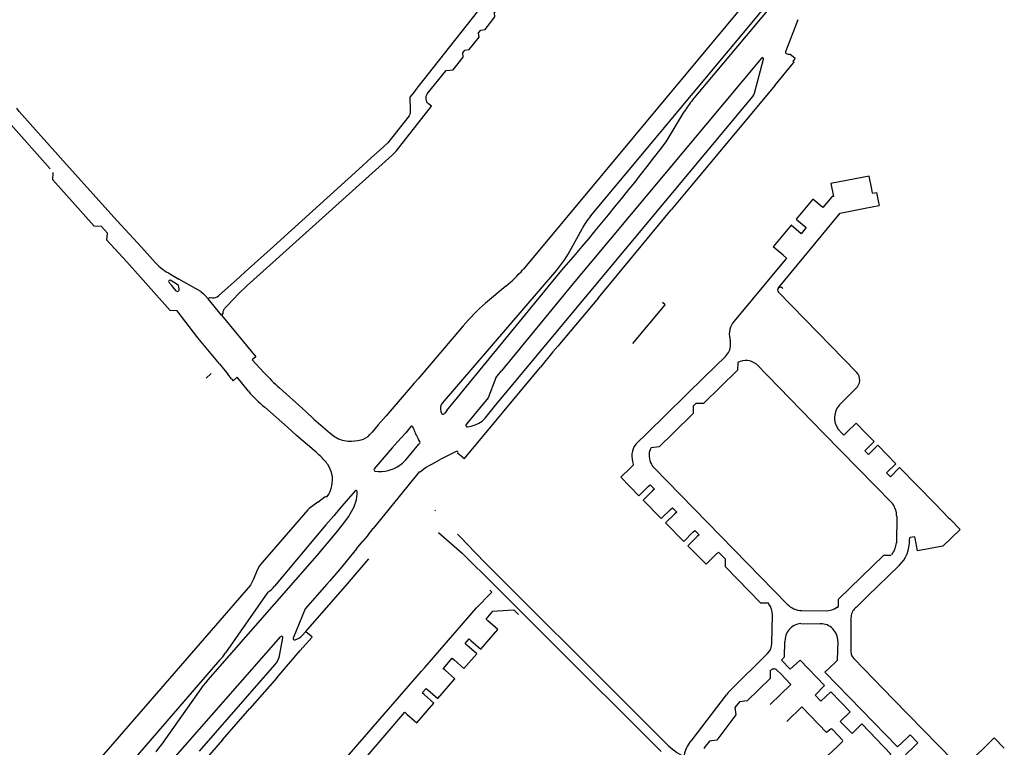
# Model space of a CAD drawing. Extents: x 148869 to 161638, y 453607 to 469810.
# Tile 931 of 1056: x 159135.41 to 159138.83, y 459849.73 to 459852.25. Entities that reach past the tile are written whole.
import ezdxf

# ---------------------------------------------------------------- set-up
doc = ezdxf.new("R2010")
doc.units = 0
doc.layers.add('LKI_V01_KANTRIJWEG', color=252, linetype='CONTINUOUS')

msp = doc.modelspace()

# ---------------------------------------------------------------- linework, layer by layer
at = {"layer": 'LKI_V01_KANTRIJWEG'}
for p, q in [((159136.7908, 459852.0166), (159137.0731, 459852.3755)), ((159136.7908, 459852.0166), (159137.0731, 459852.3755)), ((159137.9299, 459852.3147), (159137.1574, 459851.3871)), ((159137.9299, 459852.3147), (159137.1574, 459851.3871)), ((159137.3912, 459851.5719), (159137.9867, 459852.2858)), ((159137.3912, 459851.5719), (159137.9867, 459852.2858)), ((159138.1109, 459852.2537), (159138.0681, 459852.1427)), ((159138.1109, 459852.2537), (159138.0681, 459852.1427)), ((159138.0705, 459852.1366), (159138.0779, 459852.1337)), ((159138.0705, 459852.1366), (159138.0779, 459852.1337)), ((159138.1012, 459852.1187), (159138.0835, 459852.1341)), ((159138.1012, 459852.1187), (159138.0835, 459852.1341)), ((159137.9609, 459851.9988), (159137.9923, 459852.1165)), ((159137.9609, 459851.9988), (159137.9923, 459852.1165)), ((159138.0322, 459852.0268), (159138.0964, 459852.1038)), ((159138.0322, 459852.0268), (159138.0964, 459852.1038)), ((159136.8249, 459851.9961), (159136.8904, 459852.0779)), ((159136.8249, 459851.9961), (159136.8904, 459852.0779)), ((159138.0322, 459852.0268), (159137.7413, 459851.6774)), ((159138.0322, 459852.0268), (159137.7413, 459851.6774)), ((159136.7781, 459852.0005), (159136.7908, 459852.0166)), ((159136.7781, 459852.0005), (159136.7908, 459852.0166)), ((159137.0629, 459850.918), (159137.9542, 459851.9873)), ((159137.0629, 459850.918), (159137.9542, 459851.9873)), ((159137.6537, 459851.8298), (159137.7168, 459851.9343)), ((159137.6537, 459851.8298), (159137.7168, 459851.9343)), ((159135.5166, 459851.7363), (159135.363, 459851.9093)), ((159135.5166, 459851.7363), (159135.363, 459851.9093)), ((159136.2891, 459851.4108), (159136.7032, 459851.7839)), ((159136.2891, 459851.4108), (159136.7032, 459851.7839)), ((159136.631, 459851.7745), (159136.5873, 459851.7355)), ((159136.631, 459851.7745), (159136.5873, 459851.7355)), ((159137.7413, 459851.6774), (159137.6711, 459851.5937)), ((159137.7413, 459851.6774), (159137.6711, 459851.5937)), ((159138.3699, 459851.6514), (159138.3671, 459851.6658)), ((159138.3699, 459851.6514), (159138.3671, 459851.6658)), ((159138.3699, 459851.6514), (159138.3841, 459851.6541)), ((159138.3699, 459851.6514), (159138.3841, 459851.6541)), ((159138.3841, 459851.6541), (159138.3896, 459851.6251)), ((159138.3841, 459851.6541), (159138.3896, 459851.6251)), ((159138.3896, 459851.6251), (159138.3928, 459851.6087)), ((159138.3896, 459851.6251), (159138.3928, 459851.6087)), ((159137.419, 459851.2893), (159137.6711, 459851.5937)), ((159137.419, 459851.2893), (159137.6711, 459851.5937)), ((159138.3448, 459851.5993), (159138.3928, 459851.6087)), ((159138.3448, 459851.5993), (159138.3928, 459851.6087)), ((159137.3253, 459851.4605), (159137.3621, 459851.5276)), ((159137.3253, 459851.4605), (159137.3621, 459851.5276)), ((159138.1398, 459851.5325), (159138.1221, 459851.5113)), ((159138.1398, 459851.5325), (159138.1221, 459851.5113)), ((159138.0268, 459851.467), (159138.0254, 459851.4653)), ((159138.0268, 459851.467), (159138.0254, 459851.4653)), ((159138.0603, 459851.4362), (159138.0254, 459851.4653)), ((159138.0603, 459851.4362), (159138.0254, 459851.4653)), ((159138.03, 459851.4709), (159138.0268, 459851.467)), ((159138.03, 459851.4709), (159138.0268, 459851.467)), ((159138.0716, 459851.4268), (159137.8895, 459851.2076)), ((159138.0716, 459851.4268), (159137.8895, 459851.2076)), ((159138.0716, 459851.4268), (159138.0603, 459851.4362)), ((159138.0716, 459851.4268), (159138.0603, 459851.4362)), ((159136.8928, 459850.898), (159137.2923, 459851.3847)), ((159136.8928, 459850.898), (159137.2923, 459851.3847)), ((159135.9282, 459851.3436), (159135.9387, 459851.3312)), ((159135.9282, 459851.3436), (159135.9387, 459851.3312)), ((159135.9341, 459851.3711), (159135.9637, 459851.3537)), ((159135.9341, 459851.3711), (159135.9637, 459851.3537)), ((159136.0396, 459851.3104), (159135.9637, 459851.3537)), ((159136.0396, 459851.3104), (159135.9637, 459851.3537)), ((159135.9473, 459851.3214), (159135.9387, 459851.3312)), ((159135.9473, 459851.3214), (159135.9387, 459851.3312)), ((159135.9557, 459851.3115), (159135.9473, 459851.3214)), ((159135.9557, 459851.3115), (159135.9473, 459851.3214)), ((159137.0983, 459851.3294), (159137.0272, 459851.2698)), ((159137.0983, 459851.3294), (159137.0272, 459851.2698)), ((159138.0593, 459851.3208), (159138.0573, 459851.3226)), ((159138.0593, 459851.3208), (159138.0573, 459851.3226)), ((159136.0648, 459851.2853), (159136.07, 459851.2895)), ((159136.0648, 459851.2853), (159136.07, 459851.2895)), ((159136.1118, 459851.2287), (159136.0648, 459851.2853)), ((159136.1118, 459851.2287), (159136.0648, 459851.2853)), ((159136.07, 459851.2895), (159136.0793, 459851.2884)), ((159136.07, 459851.2895), (159136.0793, 459851.2884)), ((159136.1299, 459851.2599), (159136.1711, 459851.304)), ((159136.1299, 459851.2599), (159136.1711, 459851.304)), ((159137.419, 459851.2893), (159137.2779, 459851.1207)), ((159137.419, 459851.2893), (159137.2779, 459851.1207)), ((159138.0433, 459851.3083), (159138.3158, 459851.0302)), ((159138.0433, 459851.3083), (159138.3158, 459851.0302)), ((159136.1299, 459851.2599), (159136.1234, 459851.2526)), ((159136.1299, 459851.2599), (159136.1234, 459851.2526)), ((159136.1165, 459851.2347), (159136.1118, 459851.2287)), ((159136.1165, 459851.2347), (159136.1118, 459851.2287)), ((159136.1118, 459851.2287), (159136.2307, 459851.0842)), ((159136.1118, 459851.2287), (159136.2307, 459851.0842)), ((159136.9496, 459851.1912), (159136.7932, 459851.0082)), ((159136.9496, 459851.1912), (159136.7932, 459851.0082)), ((159137.8746, 459851.1472), (159137.8764, 459851.1409)), ((159137.8746, 459851.1472), (159137.8764, 459851.1409)), ((159137.2614, 459851.1014), (159137.2779, 459851.1207)), ((159137.2614, 459851.1014), (159137.2779, 459851.1207)), ((159137.2614, 459851.1014), (159137.2178, 459851.0487)), ((159137.2614, 459851.1014), (159137.2178, 459851.0487)), ((159137.8597, 459851.0854), (159137.7886, 459851.0158)), ((159137.8597, 459851.0854), (159137.7886, 459851.0158)), ((159136.1047, 459851.0593), (159136.1328, 459851.0243)), ((159136.1047, 459851.0593), (159136.1328, 459851.0243)), ((159137.9032, 459851.0643), (159137.9022, 459851.0632)), ((159137.9032, 459851.0643), (159137.9022, 459851.0632)), ((159137.967, 459851.0582), (159138.2004, 459850.8195)), ((159137.967, 459851.0582), (159138.2004, 459850.8195)), ((159136.0579, 459851.0102), (159136.0759, 459851.0261)), ((159136.0579, 459851.0102), (159136.0759, 459851.0261)), ((159136.1466, 459851.0074), (159136.1328, 459851.0243)), ((159136.1466, 459851.0074), (159136.1328, 459851.0243)), ((159136.1466, 459851.0074), (159136.1519, 459851.0013)), ((159136.1466, 459851.0074), (159136.1519, 459851.0013)), ((159136.7932, 459851.0082), (159136.7797, 459850.9926)), ((159136.7932, 459851.0082), (159136.7797, 459850.9926)), ((159137.0629, 459851.0107), (159137.0829, 459851.0352)), ((159137.0629, 459851.0107), (159137.0829, 459851.0352)), ((159137.7886, 459851.0158), (159137.5878, 459850.8195)), ((159137.7886, 459851.0158), (159137.5878, 459850.8195)), ((159136.7797, 459850.9926), (159136.6827, 459850.8796)), ((159136.7797, 459850.9926), (159136.6827, 459850.8796)), ((159138.3126, 459850.9742), (159138.2552, 459850.9178)), ((159138.3126, 459850.9742), (159138.2552, 459850.9178)), ((159137.0257, 459850.8711), (159137.0629, 459850.918)), ((159137.0257, 459850.8711), (159137.0629, 459850.918)), ((159137.7575, 459850.9223), (159137.7482, 459850.9132)), ((159137.7575, 459850.9223), (159137.7482, 459850.9132)), ((159136.4319, 459850.8683), (159136.4882, 459850.8197)), ((159136.4319, 459850.8683), (159136.4882, 459850.8197)), ((159136.6554, 459850.8478), (159136.6827, 459850.8796)), ((159136.6554, 459850.8478), (159136.6827, 459850.8796)), ((159136.8928, 459850.898), (159136.8835, 459850.8867)), ((159136.8928, 459850.898), (159136.8835, 459850.8867)), ((159136.6554, 459850.8478), (159136.634, 459850.8226)), ((159136.6554, 459850.8478), (159136.634, 459850.8226)), ((159136.7682, 459850.8418), (159136.7507, 459850.8206)), ((159136.7682, 459850.8418), (159136.7507, 459850.8206)), ((159136.7781, 459850.8331), (159136.7756, 459850.841)), ((159136.7781, 459850.8331), (159136.7756, 459850.841)), ((159136.9645, 459850.8413), (159136.9777, 459850.8441)), ((159136.9645, 459850.8413), (159136.9777, 459850.8441)), ((159138.2503, 459850.8331), (159138.2634, 459850.8195)), ((159138.2503, 459850.8331), (159138.2634, 459850.8195)), ((159136.4331, 459850.7589), (159136.3717, 459850.8117)), ((159136.4331, 459850.7589), (159136.3717, 459850.8117)), ((159136.4882, 459850.8197), (159136.4931, 459850.8155)), ((159136.4882, 459850.8197), (159136.4931, 459850.8155)), ((159136.4931, 459850.8155), (159136.5, 459850.8102)), ((159136.4931, 459850.8155), (159136.5, 459850.8102)), ((159136.634, 459850.8226), (159136.6265, 459850.8146)), ((159136.634, 459850.8226), (159136.6265, 459850.8146)), ((159136.7507, 459850.8206), (159136.7224, 459850.7888)), ((159136.7507, 459850.8206), (159136.7224, 459850.7888)), ((159136.7999, 459850.7899), (159136.7949, 459850.7977)), ((159136.7999, 459850.7899), (159136.7949, 459850.7977)), ((159137.5878, 459850.8195), (159137.5484, 459850.7811)), ((159137.5878, 459850.8195), (159137.5484, 459850.7811)), ((159138.2004, 459850.8195), (159138.4389, 459850.5757)), ((159138.2004, 459850.8195), (159138.4389, 459850.5757)), ((159138.2634, 459850.8195), (159138.2702, 459850.8125)), ((159138.2634, 459850.8195), (159138.2702, 459850.8125)), ((159138.2702, 459850.8125), (159138.2774, 459850.8195)), ((159138.2702, 459850.8125), (159138.2774, 459850.8195)), ((159138.2774, 459850.8195), (159138.2808, 459850.8227)), ((159138.2774, 459850.8195), (159138.2808, 459850.8227)), ((159136.7039, 459850.768), (159136.6414, 459850.6951)), ((159136.7039, 459850.768), (159136.6414, 459850.6951)), ((159136.7224, 459850.7888), (159136.7039, 459850.768)), ((159136.7224, 459850.7888), (159136.7039, 459850.768)), ((159136.7693, 459850.7484), (159136.7963, 459850.7805)), ((159136.7693, 459850.7484), (159136.7963, 459850.7805)), ((159136.7963, 459850.7805), (159136.7997, 459850.7845)), ((159136.7963, 459850.7805), (159136.7997, 459850.7845)), ((159137.6001, 459850.7651), (159137.5955, 459850.7522)), ((159137.6001, 459850.7651), (159137.5955, 459850.7522)), ((159136.4407, 459850.7522), (159136.4331, 459850.7589)), ((159136.4407, 459850.7522), (159136.4331, 459850.7589)), ((159136.4495, 459850.7442), (159136.4407, 459850.7522)), ((159136.4495, 459850.7442), (159136.4407, 459850.7522)), ((159136.4539, 459850.7402), (159136.4495, 459850.7442)), ((159136.4539, 459850.7402), (159136.4495, 459850.7442)), ((159136.7512, 459850.7272), (159136.7693, 459850.7484)), ((159136.7512, 459850.7272), (159136.7693, 459850.7484)), ((159136.9254, 459850.7559), (159136.87, 459850.7275)), ((159136.9254, 459850.7559), (159136.87, 459850.7275)), ((159136.9488, 459850.7345), (159136.9313, 459850.7492)), ((159136.9488, 459850.7345), (159136.9313, 459850.7492)), ((159138.3436, 459850.7585), (159138.3563, 459850.7455)), ((159138.3436, 459850.7585), (159138.3563, 459850.7455)), ((159136.7388, 459850.7157), (159136.7512, 459850.7272)), ((159136.7388, 459850.7157), (159136.7512, 459850.7272)), ((159136.801, 459850.6852), (159136.8195, 459850.6998)), ((159136.801, 459850.6852), (159136.8195, 459850.6998)), ((159136.8195, 459850.6998), (159136.8414, 459850.7118)), ((159136.8195, 459850.6998), (159136.8414, 459850.7118)), ((159136.8414, 459850.7118), (159136.87, 459850.7275)), ((159136.8414, 459850.7118), (159136.87, 459850.7275)), ((159137.5295, 459850.6981), (159137.497, 459850.6667)), ((159137.5295, 459850.6981), (159137.497, 459850.6667)), ((159137.5399, 459850.7082), (159137.5295, 459850.6981)), ((159137.5399, 459850.7082), (159137.5295, 459850.6981)), ((159137.6115, 459850.6997), (159138.0741, 459850.2263)), ((159137.6115, 459850.6997), (159138.0741, 459850.2263)), ((159136.7987, 459850.6865), (159136.6371, 459850.4882)), ((159136.7987, 459850.6865), (159136.6371, 459850.4882)), ((159136.6441, 459850.6875), (159136.6562, 459850.6862)), ((159136.6441, 459850.6875), (159136.6562, 459850.6862)), ((159138.4189, 459850.6811), (159138.4318, 459850.6682)), ((159138.4189, 459850.6811), (159138.4318, 459850.6682)), ((159136.4453, 459850.5803), (159136.471, 459850.6)), ((159136.4453, 459850.5803), (159136.471, 459850.6)), ((159136.5755, 459850.6194), (159136.5208, 459850.5568)), ((159136.5755, 459850.6194), (159136.5208, 459850.5568)), ((159138.5876, 459850.5735), (159138.6119, 459850.5485)), ((159138.5876, 459850.5735), (159138.6119, 459850.5485)), ((159136.4107, 459850.553), (159136.2534, 459850.3717)), ((159136.4107, 459850.553), (159136.2534, 459850.3717)), ((159136.5006, 459850.533), (159136.4736, 459850.5012)), ((159136.5006, 459850.533), (159136.4736, 459850.5012)), ((159136.5208, 459850.5568), (159136.5006, 459850.533)), ((159136.5208, 459850.5568), (159136.5006, 459850.533)), ((159136.5358, 459850.5065), (159136.552, 459850.5293)), ((159136.5358, 459850.5065), (159136.552, 459850.5293)), ((159136.552, 459850.5293), (159136.5629, 459850.5469)), ((159136.552, 459850.5293), (159136.5629, 459850.5469)), ((159136.8515, 459850.5522), (159136.8541, 459850.5494)), ((159136.8515, 459850.5522), (159136.8541, 459850.5494)), ((159138.4538, 459850.5302), (159138.4528, 459850.4387)), ((159138.4538, 459850.5302), (159138.4528, 459850.4387)), ((159138.6119, 459850.5485), (159138.633, 459850.527)), ((159138.6119, 459850.5485), (159138.633, 459850.527)), ((159138.633, 459850.527), (159138.6382, 459850.5216)), ((159138.633, 459850.527), (159138.6382, 459850.5216)), ((159136.4736, 459850.5012), (159136.2954, 459850.2881)), ((159136.4736, 459850.5012), (159136.2954, 459850.2881)), ((159136.5088, 459850.4739), (159136.5358, 459850.5065)), ((159136.5088, 459850.4739), (159136.5358, 459850.5065)), ((159138.6382, 459850.5216), (159138.6416, 459850.5182)), ((159138.6382, 459850.5216), (159138.6416, 459850.5182)), ((159136.6212, 459850.468), (159136.6017, 459850.4443)), ((159136.6212, 459850.468), (159136.6017, 459850.4443)), ((159136.6212, 459850.468), (159136.6371, 459850.4882)), ((159136.6212, 459850.468), (159136.6371, 459850.4882)), ((159136.93, 459850.4694), (159136.9409, 459850.4586)), ((159136.93, 459850.4694), (159136.9409, 459850.4586)), ((159136.9409, 459850.4586), (159136.9912, 459850.4055)), ((159136.9409, 459850.4586), (159136.9912, 459850.4055)), ((159138.5166, 459850.46), (159138.5006, 459850.4568)), ((159138.5166, 459850.46), (159138.5006, 459850.4568)), ((159138.5175, 459850.4553), (159138.5166, 459850.46)), ((159138.5175, 459850.4553), (159138.5166, 459850.46)), ((159136.5801, 459850.4181), (159136.6017, 459850.4443)), ((159136.5801, 459850.4181), (159136.6017, 459850.4443)), ((159138.4979, 459850.4541), (159138.4977, 459850.4491)), ((159138.4979, 459850.4541), (159138.4977, 459850.4491)), ((159136.2534, 459850.3717), (159136.2468, 459850.3636)), ((159136.2534, 459850.3717), (159136.2468, 459850.3636)), ((159136.2362, 459850.3457), (159136.2212, 459850.3099)), ((159136.2362, 459850.3457), (159136.2212, 459850.3099)), ((159136.2115, 459850.292), (159135.6883, 459849.6883)), ((159136.2115, 459850.292), (159135.6883, 459849.6883)), ((159136.4769, 459850.2957), (159136.4019, 459850.2096)), ((159136.4769, 459850.2957), (159136.4019, 459850.2096)), ((159136.4769, 459850.2957), (159136.487, 459850.3071)), ((159136.4769, 459850.2957), (159136.487, 459850.3071)), ((159137.0604, 459850.2898), (159137.1382, 459850.2123)), ((159137.0604, 459850.2898), (159137.1382, 459850.2123)), ((159136.2726, 459850.2677), (159136.1255, 459850.0572)), ((159136.2726, 459850.2677), (159136.1255, 459850.0572)), ((159138.0107, 459850.2265), (159138.0086, 459850.2289)), ((159138.0107, 459850.2265), (159138.0086, 459850.2289)), ((159138.2463, 459850.215), (159138.2519, 459850.2183)), ((159138.2463, 459850.215), (159138.2519, 459850.2183)), ((159136.4019, 459850.2096), (159136.3602, 459850.1084)), ((159136.4019, 459850.2096), (159136.3602, 459850.1084)), ((159137.0533, 459850.2017), (159137.1064, 459850.2049)), ((159137.0533, 459850.2017), (159137.1064, 459850.2049)), ((159138.0209, 459850.0902), (159138.023, 459850.1894)), ((159138.0209, 459850.0902), (159138.023, 459850.1894)), ((159138.1245, 459850.2037), (159138.2088, 459850.2028)), ((159138.1245, 459850.2037), (159138.2088, 459850.2028)), ((159138.1209, 459850.1587), (159138.1889, 459850.1582)), ((159138.1209, 459850.1587), (159138.1889, 459850.1582)), ((159138.2952, 459850.1791), (159138.2945, 459850.0707)), ((159138.2952, 459850.1791), (159138.2945, 459850.0707)), ((159135.9352, 459849.6791), (159136.317, 459850.1138)), ((159135.9352, 459849.6791), (159136.317, 459850.1138)), ((159136.3904, 459850.116), (159136.4043, 459850.1317)), ((159136.3904, 459850.116), (159136.4043, 459850.1317)), ((159136.4043, 459850.1317), (159136.422, 459850.1164)), ((159136.4043, 459850.1317), (159136.422, 459850.1164)), ((159136.3128, 459850.0469), (159136.3247, 459850.1093)), ((159136.3128, 459850.0469), (159136.3247, 459850.1093)), ((159136.3666, 459850.1023), (159136.3756, 459850.1059)), ((159136.3666, 459850.1023), (159136.3756, 459850.1059)), ((159136.4245, 459850.1106), (159136.3844, 459850.0656)), ((159136.4245, 459850.1106), (159136.3844, 459850.0656)), ((159138.2496, 459850.0977), (159138.2473, 459850.032)), ((159138.2496, 459850.0977), (159138.2473, 459850.032)), ((159136.3028, 459849.9707), (159136.3844, 459850.0656)), ((159136.3028, 459849.9707), (159136.3844, 459850.0656)), ((159137.8759, 459849.9269), (159138.0059, 459850.0549)), ((159137.8759, 459849.9269), (159138.0059, 459850.0549)), ((159136.1048, 459850.0315), (159135.7561, 459849.6295)), ((159136.1048, 459850.0315), (159135.7561, 459849.6295)), ((159136.0354, 459849.7162), (159136.2964, 459850.0153)), ((159136.0354, 459849.7162), (159136.2964, 459850.0153)), ((159136.5314, 459849.6774), (159136.805, 459849.993)), ((159136.5314, 459849.6774), (159136.805, 459849.993)), ((159136.805, 459849.993), (159136.8165, 459850.0062)), ((159136.805, 459849.993), (159136.8165, 459850.0062)), ((159138.0172, 459849.9965), (159138.0151, 459849.9945)), ((159138.0172, 459849.9965), (159138.0151, 459849.9945)), ((159138.0509, 459849.9849), (159138.0384, 459849.9969)), ((159138.0509, 459849.9849), (159138.0384, 459849.9969)), ((159135.9039, 459849.739), (159136.0489, 459849.9433)), ((159135.9039, 459849.739), (159136.0489, 459849.9433)), ((159136.3028, 459849.9707), (159136.2099, 459849.8637)), ((159136.3028, 459849.9707), (159136.2099, 459849.8637)), ((159137.744, 459849.755), (159137.863, 459849.911)), ((159137.744, 459849.755), (159137.863, 459849.911)), ((159138.171, 459849.9107), (159138.1912, 459849.8895)), ((159138.171, 459849.9107), (159138.1912, 459849.8895)), ((159137.9081, 459849.8875), (159137.8921, 459849.8672)), ((159137.9081, 459849.8875), (159137.8921, 459849.8672)), ((159136.1151, 459849.7548), (159136.2099, 459849.8637)), ((159136.1151, 459849.7548), (159136.2099, 459849.8637)), ((159136.748, 459849.8508), (159136.7548, 459849.8448)), ((159136.748, 459849.8508), (159136.7548, 459849.8448)), ((159138.2579, 459849.819), (159138.2989, 459849.7775)), ((159138.2579, 459849.819), (159138.2989, 459849.7775)), ((159138.4899, 459849.7626), (159138.5001, 459849.7723)), ((159138.4899, 459849.7626), (159138.5001, 459849.7723)), ((159138.5001, 459849.7723), (159138.527, 459849.7446)), ((159138.5001, 459849.7723), (159138.527, 459849.7446)), ((159136.1151, 459849.7548), (159136.0691, 459849.7023)), ((159136.1151, 459849.7548), (159136.0691, 459849.7023)), ((159137.7339, 459849.7434), (159137.736, 459849.7458)), ((159137.7339, 459849.7434), (159137.736, 459849.7458)), ((159137.736, 459849.7458), (159137.744, 459849.755)), ((159137.736, 459849.7458), (159137.744, 459849.755)), ((159137.8041, 459849.7509), (159137.7898, 459849.7319)), ((159137.8041, 459849.7509), (159137.7898, 459849.7319)), ((159138.527, 459849.7446), (159138.517, 459849.7349)), ((159138.527, 459849.7446), (159138.517, 459849.7349)), ((159137.7898, 459849.7319), (159137.785, 459849.7253)), ((159137.7898, 459849.7319), (159137.785, 459849.7253)), ((159138.2153, 459849.7009), (159138.2511, 459849.735)), ((159138.2153, 459849.7009), (159138.2511, 459849.735))]:
    msp.add_line(p, q, dxfattribs=at)
for points in [[(159136.8904, 459852.0779), (159136.9154, 459852.0796), (159136.9495, 459852.1232), (159136.9481, 459852.1386), (159136.9559, 459852.1484), (159136.9707, 459852.1501), (159137.0048, 459852.1931), (159137.0031, 459852.2077), (159137.0112, 459852.2175), (159137.0261, 459852.2198), (159137.0599, 459852.2631), (159137.0581, 459852.278), (159137.0659, 459852.2878), (159137.0808, 459852.2886), (159137.1143, 459852.3313), (159137.1114, 459852.359)], [(159136.8904, 459852.0779), (159136.9154, 459852.0796), (159136.9495, 459852.1232), (159136.9481, 459852.1386), (159136.9559, 459852.1484), (159136.9707, 459852.1501), (159137.0048, 459852.1931), (159137.0031, 459852.2077), (159137.0112, 459852.2175), (159137.0261, 459852.2198), (159137.0599, 459852.2631), (159137.0581, 459852.278), (159137.0659, 459852.2878), (159137.0808, 459852.2886), (159137.1143, 459852.3313), (159137.1114, 459852.359)], [(159137.7458, 459851.9745), (159138.0111, 459852.2917), (159138.0507, 459852.3353)], [(159137.7458, 459851.9745), (159138.0111, 459852.2917), (159138.0507, 459852.3353)], [(159137.9844, 459852.1206), (159137.3318, 459851.338), (159137.0829, 459851.0352)], [(159137.9844, 459852.1206), (159137.3318, 459851.338), (159137.0829, 459851.0352)], [(159138.1012, 459852.1187), (159138.0936, 459852.1095), (159138.098, 459852.1056), (159138.0964, 459852.1038)], [(159138.1012, 459852.1187), (159138.0936, 459852.1095), (159138.098, 459852.1056), (159138.0964, 459852.1038)], [(159136.7673, 459851.9393), (159136.7658, 459851.9848), (159136.7781, 459852.0005)], [(159136.7673, 459851.9393), (159136.7658, 459851.9848), (159136.7781, 459852.0005)], [(159137.9542, 459851.9873), (159137.9577, 459851.9929), (159137.9609, 459851.9988)], [(159137.9542, 459851.9873), (159137.9577, 459851.9929), (159137.9609, 459851.9988)], [(159136.7173, 459851.7972), (159136.8402, 459851.9541), (159136.8296, 459851.9618)], [(159136.7173, 459851.7972), (159136.8402, 459851.9541), (159136.8296, 459851.9618)], [(159135.5533, 459851.7743), (159135.4095, 459851.9355), (159135.4011, 459851.9472)], [(159135.5533, 459851.7743), (159135.4095, 459851.9355), (159135.4011, 459851.9472)], [(159136.7624, 459851.9202), (159136.688, 459851.8265), (159136.6733, 459851.8123), (159136.631, 459851.7745)], [(159136.7624, 459851.9202), (159136.688, 459851.8265), (159136.6733, 459851.8123), (159136.631, 459851.7745)], [(159135.75, 459851.5558), (159135.6961, 459851.6144), (159135.5533, 459851.7743)], [(159135.75, 459851.5558), (159135.6961, 459851.6144), (159135.5533, 459851.7743)], [(159135.7138, 459851.4884), (159135.7156, 459851.5132), (159135.695, 459851.5368), (159135.67, 459851.5377), (159135.5261, 459851.6985), (159135.5278, 459851.7236)], [(159135.7138, 459851.4884), (159135.7156, 459851.5132), (159135.695, 459851.5368), (159135.67, 459851.5377), (159135.5261, 459851.6985), (159135.5278, 459851.7236)], [(159136.5873, 459851.7355), (159136.28, 459851.456), (159136.1937, 459851.3788)], [(159136.5873, 459851.7355), (159136.28, 459851.456), (159136.1937, 459851.3788)], [(159138.3671, 459851.6658), (159138.3584, 459851.7105), (159138.2255, 459851.6853), (159138.2343, 459851.6408)], [(159138.3671, 459851.6658), (159138.3584, 459851.7105), (159138.2255, 459851.6853), (159138.2343, 459851.6408)], [(159138.1976, 459851.6019), (159138.1628, 459851.6307), (159138.1051, 459851.5615), (159138.1398, 459851.5325)], [(159138.1976, 459851.6019), (159138.1628, 459851.6307), (159138.1051, 459851.5615), (159138.1398, 459851.5325)], [(159138.2343, 459851.6408), (159138.2295, 459851.6399), (159138.1976, 459851.6019)], [(159138.2343, 459851.6408), (159138.2295, 459851.6399), (159138.1976, 459851.6019)], [(159138.0443, 459851.3233), (159138.2579, 459851.5823), (159138.3448, 459851.5993)], [(159138.0443, 459851.3233), (159138.2579, 459851.5823), (159138.3448, 459851.5993)], [(159135.75, 459851.5558), (159135.8333, 459851.465), (159135.8826, 459851.4106)], [(159135.75, 459851.5558), (159135.8333, 459851.465), (159135.8826, 459851.4106)], [(159138.1221, 459851.5113), (159138.0873, 459851.5403), (159138.03, 459851.4709)], [(159138.1221, 459851.5113), (159138.0873, 459851.5403), (159138.03, 459851.4709)], [(159135.9576, 459851.2433), (159135.933, 459851.2449), (159135.7825, 459851.4133), (159135.7138, 459851.4884)], [(159135.9576, 459851.2433), (159135.933, 459851.2449), (159135.7825, 459851.4133), (159135.7138, 459851.4884)], [(159136.1009, 459851.2958), (159136.1745, 459851.3616), (159136.1937, 459851.3788)], [(159136.1009, 459851.2958), (159136.1745, 459851.3616), (159136.1937, 459851.3788)], [(159136.2891, 459851.4108), (159136.201, 459851.3317), (159136.1711, 459851.304)], [(159136.2891, 459851.4108), (159136.201, 459851.3317), (159136.1711, 459851.304)], [(159136.8728, 459850.9145), (159136.8748, 459850.9183), (159136.8781, 459850.9229), (159137.275, 459851.385)], [(159136.8728, 459850.9145), (159136.8748, 459850.9183), (159136.8781, 459850.9229), (159137.275, 459851.385)], [(159135.9648, 459851.3188), (159135.9639, 459851.3265), (159135.9618, 459851.331), (159135.9506, 459851.3392), (159135.9329, 459851.3497)], [(159135.9648, 459851.3188), (159135.9639, 459851.3265), (159135.9618, 459851.331), (159135.9506, 459851.3392), (159135.9329, 459851.3497)], [(159136.0396, 459851.3104), (159136.0492, 459851.3028), (159136.0533, 459851.2979), (159136.0648, 459851.2853)], [(159136.0396, 459851.3104), (159136.0492, 459851.3028), (159136.0533, 459851.2979), (159136.0648, 459851.2853)], [(159136.1047, 459851.0593), (159136.0289, 459851.15), (159135.9576, 459851.2433)], [(159136.1047, 459851.0593), (159136.0289, 459851.15), (159135.9576, 459851.2433)], [(159137.5383, 459851.1308), (159137.6502, 459851.265), (159137.6415, 459851.2721)], [(159137.5383, 459851.1308), (159137.6502, 459851.265), (159137.6415, 459851.2721)], [(159136.2307, 459851.0842), (159136.2176, 459851.0731), (159136.259, 459851.029)], [(159136.2307, 459851.0842), (159136.2176, 459851.0731), (159136.259, 459851.029)], [(159136.9488, 459850.7345), (159136.954, 459850.7315), (159137.2178, 459851.0487)], [(159136.9488, 459850.7345), (159136.954, 459850.7315), (159137.2178, 459851.0487)], [(159137.9022, 459851.0632), (159137.9021, 459851.0382), (159137.7834, 459850.9221), (159137.7575, 459850.9223)], [(159137.9022, 459851.0632), (159137.9021, 459851.0382), (159137.7834, 459850.9221), (159137.7575, 459850.9223)], [(159136.2049, 459850.9649), (159136.1654, 459851.014), (159136.1519, 459851.0013)], [(159136.2049, 459850.9649), (159136.1654, 459851.014), (159136.1519, 459851.0013)], [(159137.0629, 459851.0107), (159137.0365, 459850.9413), (159136.9596, 459850.8483)], [(159137.0629, 459851.0107), (159137.0365, 459850.9413), (159136.9596, 459850.8483)], [(159136.3125, 459850.9761), (159136.4037, 459850.8942), (159136.4319, 459850.8683)], [(159136.3125, 459850.9761), (159136.4037, 459850.8942), (159136.4319, 459850.8683)], [(159136.3717, 459850.8117), (159136.3401, 459850.8399), (159136.2617, 459850.9095)], [(159136.3717, 459850.8117), (159136.3401, 459850.8399), (159136.2617, 459850.9095)], [(159137.7482, 459850.9132), (159137.7479, 459850.8876), (159137.6785, 459850.8195)], [(159137.7482, 459850.9132), (159137.7479, 459850.8876), (159137.6785, 459850.8195)], [(159138.2808, 459850.8227), (159138.3132, 459850.8541), (159138.3471, 459850.8195)], [(159138.2808, 459850.8227), (159138.3132, 459850.8541), (159138.3471, 459850.8195)], [(159137.6785, 459850.8195), (159137.6294, 459850.7713), (159137.6019, 459850.7686)], [(159137.6785, 459850.8195), (159137.6294, 459850.7713), (159137.6019, 459850.7686)], [(159138.3471, 459850.8195), (159138.376, 459850.79), (159138.3436, 459850.7585)], [(159138.3471, 459850.8195), (159138.376, 459850.79), (159138.3436, 459850.7585)], [(159138.3563, 459850.7455), (159138.3885, 459850.7771), (159138.4514, 459850.7127), (159138.4189, 459850.6811)], [(159138.3563, 459850.7455), (159138.3885, 459850.7771), (159138.4514, 459850.7127), (159138.4189, 459850.6811)], [(159138.4318, 459850.6682), (159138.464, 459850.6998), (159138.5876, 459850.5735)], [(159138.4318, 459850.6682), (159138.464, 459850.6998), (159138.5876, 459850.5735)], [(159137.497, 459850.6667), (159137.5597, 459850.6022), (159137.592, 459850.6341)], [(159137.497, 459850.6667), (159137.5597, 459850.6022), (159137.592, 459850.6341)], [(159137.592, 459850.6341), (159137.5983, 459850.6403), (159137.6132, 459850.6253), (159137.6068, 459850.619)], [(159137.592, 459850.6341), (159137.5983, 459850.6403), (159137.6132, 459850.6253), (159137.6068, 459850.619)], [(159137.6068, 459850.619), (159137.5745, 459850.5872), (159137.6373, 459850.5228), (159137.6696, 459850.5545)], [(159137.6068, 459850.619), (159137.5745, 459850.5872), (159137.6373, 459850.5228), (159137.6696, 459850.5545)], [(159136.4453, 459850.5803), (159136.4157, 459850.5584), (159136.4107, 459850.553)], [(159136.4453, 459850.5803), (159136.4157, 459850.5584), (159136.4107, 459850.553)], [(159137.6696, 459850.5545), (159137.676, 459850.5607), (159137.6906, 459850.5457), (159137.6845, 459850.5398)], [(159137.6696, 459850.5545), (159137.676, 459850.5607), (159137.6906, 459850.5457), (159137.6845, 459850.5398)], [(159137.6845, 459850.5398), (159137.652, 459850.5079), (159137.7148, 459850.4435), (159137.7469, 459850.4752)], [(159137.6845, 459850.5398), (159137.652, 459850.5079), (159137.7148, 459850.4435), (159137.7469, 459850.4752)], [(159138.6416, 459850.5182), (159138.6735, 459850.4856), (159138.6142, 459850.4277)], [(159138.6416, 459850.5182), (159138.6735, 459850.4856), (159138.6142, 459850.4277)], [(159136.065, 459849.9635), (159136.4432, 459850.3946), (159136.5088, 459850.4739)], [(159136.065, 459849.9635), (159136.4432, 459850.3946), (159136.5088, 459850.4739)], [(159136.864, 459850.4741), (159136.9469, 459850.4029), (159137.0604, 459850.2898)], [(159136.864, 459850.4741), (159136.9469, 459850.4029), (159137.0604, 459850.2898)], [(159137.7617, 459850.4602), (159137.7296, 459850.4284), (159137.7923, 459850.3642), (159137.8246, 459850.3958)], [(159137.7617, 459850.4602), (159137.7296, 459850.4284), (159137.7923, 459850.3642), (159137.8246, 459850.3958)], [(159137.7469, 459850.4752), (159137.7533, 459850.4814), (159137.768, 459850.4664), (159137.7617, 459850.4602)], [(159137.7469, 459850.4752), (159137.7533, 459850.4814), (159137.768, 459850.4664), (159137.7617, 459850.4602)], [(159138.6142, 459850.4277), (159138.526, 459850.4109), (159138.5175, 459850.4553)], [(159138.6142, 459850.4277), (159138.526, 459850.4109), (159138.5175, 459850.4553)], [(159136.5801, 459850.4181), (159136.5231, 459850.3488), (159136.487, 459850.3071)], [(159136.5801, 459850.4181), (159136.5231, 459850.3488), (159136.487, 459850.3071)], [(159136.9912, 459850.4055), (159137.0289, 459850.3674), (159137.5241, 459849.8721), (159137.6554, 459849.7415)], [(159136.9912, 459850.4055), (159137.0289, 459850.3674), (159137.5241, 459849.8721), (159137.6554, 459849.7415)], [(159137.8246, 459850.3958), (159137.8353, 459850.4062), (159137.8599, 459850.3816)], [(159137.8246, 459850.3958), (159137.8353, 459850.4062), (159137.8599, 459850.3816)], [(159138.2519, 459850.2183), (159138.2518, 459850.243), (159138.4087, 459850.3963), (159138.4346, 459850.3965)], [(159138.2519, 459850.2183), (159138.2518, 459850.243), (159138.4087, 459850.3963), (159138.4346, 459850.3965)], [(159136.4043, 459850.1317), (159136.5483, 459850.2963), (159136.6223, 459850.3838)], [(159136.4043, 459850.1317), (159136.5483, 459850.2963), (159136.6223, 459850.3838)], [(159138.0086, 459850.2289), (159137.9822, 459850.2299), (159137.8594, 459850.356), (159137.8599, 459850.3816)], [(159138.0086, 459850.2289), (159137.9822, 459850.2299), (159137.8594, 459850.356), (159137.8599, 459850.3816)], [(159138.4621, 459850.3604), (159138.3523, 459850.2532), (159138.3144, 459850.2161)], [(159138.4621, 459850.3604), (159138.3523, 459850.2532), (159138.3144, 459850.2161)], [(159136.2212, 459850.3099), (159136.2165, 459850.3008), (159136.2115, 459850.292)], [(159136.2212, 459850.3099), (159136.2165, 459850.3008), (159136.2115, 459850.292)], [(159136.8165, 459850.0062), (159136.9958, 459850.2129), (159137.0458, 459850.2641)], [(159136.8165, 459850.0062), (159136.9958, 459850.2129), (159137.0458, 459850.2641)], [(159137.0458, 459850.2641), (159137.0497, 459850.268), (159137.0425, 459850.2743)], [(159137.0458, 459850.2641), (159137.0497, 459850.268), (159137.0425, 459850.2743)], [(159137.0357, 459850.168), (159137.0291, 459850.1738), (159137.0533, 459850.2017)], [(159137.0357, 459850.168), (159137.0291, 459850.1738), (159137.0533, 459850.2017)], [(159137.1064, 459850.2049), (159137.1257, 459850.206), (159137.1418, 459850.1902)], [(159137.1064, 459850.2049), (159137.1257, 459850.206), (159137.1418, 459850.1902)], [(159137.1382, 459850.2123), (159137.3763, 459849.9741), (159137.5009, 459849.8501), (159137.6364, 459849.7143)], [(159137.1382, 459850.2123), (159137.3763, 459849.9741), (159137.5009, 459849.8501), (159137.6364, 459849.7143)], [(159136.9767, 459850.0999), (159137.0106, 459850.07), (159137.0698, 459850.1382), (159137.0357, 459850.168)], [(159136.9767, 459850.0999), (159137.0106, 459850.07), (159137.0698, 459850.1382), (159137.0357, 459850.168)], [(159136.4245, 459850.1106), (159136.426, 459850.1123), (159136.422, 459850.1164)], [(159136.4245, 459850.1106), (159136.426, 459850.1123), (159136.422, 459850.1164)], [(159136.9182, 459850.033), (159136.9523, 459850.0032), (159136.9967, 459850.0542), (159136.9627, 459850.0841)], [(159136.9182, 459850.033), (159136.9523, 459850.0032), (159136.9967, 459850.0542), (159136.9627, 459850.0841)], [(159136.9627, 459850.0841), (159136.9565, 459850.0896), (159136.9703, 459850.1056), (159136.9767, 459850.0999)], [(159136.9627, 459850.0841), (159136.9565, 459850.0896), (159136.9703, 459850.1056), (159136.9767, 459850.0999)], [(159138.0842, 459850), (159138.0541, 459850.0319), (159138.0651, 459850.0427), (159138.0661, 459850.0955)], [(159138.0842, 459850), (159138.0541, 459850.0319), (159138.0651, 459850.0427), (159138.0661, 459850.0955)], [(159136.8869, 459849.997), (159136.8809, 459850.0022), (159136.9121, 459850.0384), (159136.9182, 459850.033)], [(159136.8869, 459849.997), (159136.8809, 459850.0022), (159136.9121, 459850.0384), (159136.9182, 459850.033)], [(159138.0842, 459850), (159138.1188, 459850.0322), (159138.2036, 459849.9439), (159138.171, 459849.9107)], [(159138.0842, 459850), (159138.1188, 459850.0322), (159138.2036, 459849.9439), (159138.171, 459849.9107)], [(159138.2376, 459850.0209), (159138.2043, 459849.9895), (159138.4569, 459849.7311), (159138.4899, 459849.7626)], [(159138.2376, 459850.0209), (159138.2043, 459849.9895), (159138.4569, 459849.7311), (159138.4899, 459849.7626)], [(159138.2473, 459850.032), (159138.2472, 459850.03), (159138.2376, 459850.0209)], [(159138.2473, 459850.032), (159138.2472, 459850.03), (159138.2376, 459850.0209)], [(159138.3047, 459850.037), (159138.4433, 459849.8954), (159138.7022, 459849.6304)], [(159138.3047, 459850.037), (159138.4433, 459849.8954), (159138.7022, 459849.6304)], [(159136.8276, 459849.9286), (159136.8619, 459849.8989), (159136.9209, 459849.9672), (159136.8869, 459849.997)], [(159136.8276, 459849.9286), (159136.8619, 459849.8989), (159136.9209, 459849.9672), (159136.8869, 459849.997)], [(159138.0151, 459849.9945), (159138.0146, 459849.9686), (159137.9356, 459849.8911), (159137.9081, 459849.8875)], [(159138.0151, 459849.9945), (159138.0146, 459849.9686), (159137.9356, 459849.8911), (159137.9081, 459849.8875)], [(159138.0147, 459849.8782), (159138.0867, 459849.9478), (159138.0509, 459849.9849)], [(159138.0147, 459849.8782), (159138.0867, 459849.9478), (159138.0509, 459849.9849)], [(159136.0489, 459849.9433), (159136.0567, 459849.9536), (159136.065, 459849.9635)], [(159136.0489, 459849.9433), (159136.0567, 459849.9536), (159136.065, 459849.9635)], [(159136.7548, 459849.8448), (159136.7893, 459849.8148), (159136.8481, 459849.883), (159136.814, 459849.9129)], [(159136.7548, 459849.8448), (159136.7893, 459849.8148), (159136.8481, 459849.883), (159136.814, 459849.9129)], [(159136.814, 459849.9129), (159136.8081, 459849.9181), (159136.8217, 459849.9338), (159136.8276, 459849.9286)], [(159136.814, 459849.9129), (159136.8081, 459849.9181), (159136.8217, 459849.9338), (159136.8276, 459849.9286)], [(159138.1912, 459849.8895), (159138.2249, 459849.9217), (159138.292, 459849.8527), (159138.2579, 459849.819)], [(159138.1912, 459849.8895), (159138.2249, 459849.9217), (159138.292, 459849.8527), (159138.2579, 459849.819)], [(159136.6909, 459849.5022), (159136.6443, 459849.5424), (159136.6022, 459849.5795), (159136.5971, 459849.6761), (159136.748, 459849.8508)], [(159136.6909, 459849.5022), (159136.6443, 459849.5424), (159136.6022, 459849.5795), (159136.5971, 459849.6761), (159136.748, 459849.8508)], [(159137.8921, 459849.8672), (159137.8957, 459849.8417), (159137.8297, 459849.7545), (159137.8041, 459849.7509)], [(159137.8921, 459849.8672), (159137.8957, 459849.8417), (159137.8297, 459849.7545), (159137.8041, 459849.7509)], [(159138.2109, 459849.7806), (159138.1245, 459849.8694), (159138.0725, 459849.8184)], [(159138.2109, 459849.7806), (159138.1245, 459849.8694), (159138.0725, 459849.8184)], [(159138.2989, 459849.7775), (159138.3325, 459849.8103), (159138.434, 459849.7052), (159138.3999, 459849.6725)], [(159138.2989, 459849.7775), (159138.3325, 459849.8103), (159138.434, 459849.7052), (159138.3999, 459849.6725)], [(159138.2511, 459849.735), (159138.2662, 459849.7493), (159138.2667, 459849.7518), (159138.2662, 459849.7538), (159138.2338, 459849.7893), (159138.2293, 459849.7932), (159138.2253, 459849.7922), (159138.2109, 459849.7806)], [(159138.2511, 459849.735), (159138.2662, 459849.7493), (159138.2667, 459849.7518), (159138.2662, 459849.7538), (159138.2338, 459849.7893), (159138.2293, 459849.7932), (159138.2253, 459849.7922), (159138.2109, 459849.7806)], [(159135.8847, 459849.7141), (159135.8945, 459849.7265), (159135.9039, 459849.739)], [(159135.8847, 459849.7141), (159135.8945, 459849.7265), (159135.9039, 459849.739)], [(159138.7294, 459849.6304), (159138.6948, 459849.666), (159138.792, 459849.762), (159138.8272, 459849.7259)], [(159138.7294, 459849.6304), (159138.6948, 459849.666), (159138.792, 459849.762), (159138.8272, 459849.7259)], [(159138.517, 459849.7349), (159138.4841, 459849.7032), (159138.5945, 459849.5912)], [(159138.517, 459849.7349), (159138.4841, 459849.7032), (159138.5945, 459849.5912)]]:
    msp.add_lwpolyline(points, dxfattribs=at)
for centre, radius, start, end in [((159138.0723, 459852.1408), 0.0046, 156.6447, 246.8928), ((159138.0723, 459852.1408), 0.0046, 156.6447, 246.8928), ((159138.0803, 459852.1393), 0.00617, 247.2791, 301.6743), ((159138.0803, 459852.1393), 0.00617, 247.2791, 301.6743), ((159137.9878, 459852.1175), 0.0046, 347.2121, 137.0604), ((159137.9878, 459852.1175), 0.0046, 347.2121, 137.0604), ((159136.8438, 459851.9812), 0.0241, 141.8146, 233.7023), ((159136.8438, 459851.9812), 0.0241, 141.8146, 233.7023), ((159137.9523, 459851.7953), 0.2734, 139.0522, 149.4475), ((159137.9523, 459851.7953), 0.2734, 139.0522, 149.4475), ((159136.7413, 459851.9358), 0.0263, 323.5572, 7.6511), ((159136.7413, 459851.9358), 0.0263, 323.5572, 7.6511), ((159130.589, 459857.1959), 8.8715, 319.07746, 322.78068), ((159130.589, 459857.1959), 8.8715, 319.07746, 322.78068), ((159136.5242, 459851.9866), 0.2705, 311.463, 315.565), ((159136.5242, 459851.9866), 0.2705, 311.463, 315.565), ((159137.5787, 459851.417), 0.2432, 140.4387, 152.9488), ((159137.5787, 459851.417), 0.2432, 140.4387, 152.9488), ((159136.9385, 459851.664), 0.4371, 320.3423, 332.26), ((159136.9385, 459851.664), 0.4371, 320.3423, 332.26), ((159136.0181, 459851.5339), 0.1832, 222.3029, 242.7331), ((159136.0181, 459851.5339), 0.1832, 222.3029, 242.7331), ((159136.7747, 459851.7194), 0.5068, 309.6912, 319.0326), ((159136.7747, 459851.7194), 0.5068, 309.6912, 319.0326), ((159135.9305, 459851.3454), 0.00291, 141.9076, 219.0393), ((159135.9305, 459851.3454), 0.00291, 141.9076, 219.0393), ((159135.9335, 459851.3428), 0.0069, 94.7842, 139.9884), ((159135.9335, 459851.3428), 0.0069, 94.7842, 139.9884), ((159135.9579, 459851.3191), 0.00796, 253.8203, 296.9583), ((159135.9579, 459851.3191), 0.00796, 253.8203, 296.9583), ((159135.9588, 459851.3175), 0.00611, 296.2847, 12.4223), ((159135.9588, 459851.3175), 0.00611, 296.2847, 12.4223), ((159138.0504, 459851.3153), 0.01, 127.5657, 224.7096), ((159138.0504, 459851.3153), 0.01, 127.5657, 224.7096), ((159138.0504, 459851.3153), 0.01, 46.5367, 127.646), ((159138.0504, 459851.3153), 0.01, 46.5367, 127.646), ((159136.0817, 459851.3165), 0.0282, 265.0686, 312.7875), ((159136.0817, 459851.3165), 0.0282, 265.0686, 312.7875), ((159136.1341, 459851.2375), 0.0178, 155.8717, 189.0807), ((159136.1341, 459851.2375), 0.0178, 155.8717, 189.0807), ((159136.1387, 459851.2359), 0.0227, 132.634, 156.9596), ((159136.1387, 459851.2359), 0.0227, 132.634, 156.9596), ((159137.4936, 459850.7312), 0.7125, 130.893, 139.7821), ((159137.4936, 459850.7312), 0.7125, 130.893, 139.7821), ((159137.9451, 459851.1618), 0.072, 140.549, 191.736), ((159137.9451, 459851.1618), 0.072, 140.549, 191.736), ((159137.8212, 459851.1286), 0.0565, 356.2775, 12.5912), ((159137.8212, 459851.1286), 0.0565, 356.2775, 12.5912), ((159137.8194, 459851.1275), 0.0582, 313.7429, 357.4873), ((159137.8194, 459851.1275), 0.0582, 313.7429, 357.4873), ((159137.9307, 459851.0156), 0.0559, 49.593, 119.4823), ((159137.9307, 459851.0156), 0.0559, 49.593, 119.4823), ((159136.9142, 459851.637), 0.8938, 222.8571, 227.6814), ((159136.9142, 459851.637), 0.8938, 222.8571, 227.6814), ((159138.2856, 459851.0038), 0.0401, 312.2812, 41.1778), ((159138.2856, 459851.0038), 0.0401, 312.2812, 41.1778), ((159136.4789, 459851.1888), 0.3539, 219.2522, 232.1264), ((159136.4789, 459851.1888), 0.3539, 219.2522, 232.1264), ((159136.9033, 459850.903), 0.0325, 159.3294, 207.3018), ((159136.9033, 459850.903), 0.0325, 159.3294, 207.3018), ((159138.3078, 459850.8723), 0.0696, 139.131, 214.2471), ((159138.3078, 459850.8723), 0.0696, 139.131, 214.2471), ((159136.8794, 459850.8904), 0.00554, 204.8976, 318.2122), ((159136.8794, 459850.8904), 0.00554, 204.8976, 318.2122), ((159136.962, 459850.9281), 0.0855, 280.5916, 318.1625), ((159136.962, 459850.9281), 0.0855, 280.5916, 318.1625), ((159136.7717, 459850.8394), 0.00421, 21.7206, 145.7859), ((159136.7717, 459850.8394), 0.00421, 21.7206, 145.7859), ((159137.0109, 459850.9217), 0.2491, 200.8427, 209.8511), ((159137.0109, 459850.9217), 0.2491, 200.8427, 209.8511), ((159136.9636, 459850.8459), 0.00467, 149.2102, 280.8952), ((159136.9636, 459850.8459), 0.00467, 149.2102, 280.8952), ((159136.5567, 459850.8865), 0.095, 233.3254, 266.4682), ((159136.5567, 459850.8865), 0.095, 233.3254, 266.4682), ((159136.5552, 459850.9614), 0.1698, 268.5285, 283.7639), ((159136.5552, 459850.9614), 0.1698, 268.5285, 283.7639), ((159136.5864, 459850.8474), 0.0518, 280.263, 320.754), ((159136.5864, 459850.8474), 0.0518, 280.263, 320.754), ((159136.7963, 459850.7873), 0.00435, 319.8895, 36.0503), ((159136.7963, 459850.7873), 0.00435, 319.8895, 36.0503), ((159137.6085, 459850.7388), 0.0735, 144.8608, 201.6237), ((159137.6085, 459850.7388), 0.0735, 144.8608, 201.6237), ((159137.6068, 459850.7639), 0.00681, 135.9792, 169.5885), ((159137.6068, 459850.7639), 0.00681, 135.9792, 169.5885), ((159136.2104, 459850.4969), 0.3442, 38.3654, 44.9831), ((159136.2104, 459850.4969), 0.3442, 38.3654, 44.9831), ((159136.9277, 459850.752), 0.00455, 322.734, 119.9886), ((159136.9277, 459850.752), 0.00455, 322.734, 119.9886), ((159137.6588, 459850.7429), 0.064, 171.5747, 222.3792), ((159137.6588, 459850.7429), 0.064, 171.5747, 222.3792), ((159136.3651, 459850.6411), 0.1345, 15.7742, 31.093), ((159136.3651, 459850.6411), 0.1345, 15.7742, 31.093), ((159136.6449, 459850.692), 0.00464, 139.1319, 260.8705), ((159136.6449, 459850.692), 0.00464, 139.1319, 260.8705), ((159136.6617, 459850.8012), 0.1152, 267.2262, 312.0024), ((159136.6617, 459850.8012), 0.1152, 267.2262, 312.0024), ((159137.5382, 459850.7101), 0.00256, 311.9585, 38.2155), ((159137.5382, 459850.7101), 0.00256, 311.9585, 38.2155), ((159136.3962, 459850.658), 0.1003, 324.269, 11.2945), ((159136.3962, 459850.658), 0.1003, 324.269, 11.2945), ((159136.4747, 459850.6036), 0.00514, 224.3089, 305.3953), ((159136.4747, 459850.6036), 0.00514, 224.3089, 305.3953), ((159136.4445, 459850.6169), 0.1375, 329.4237, 359.955), ((159136.4445, 459850.6169), 0.1375, 329.4237, 359.955), ((159136.5782, 459850.6166), 0.00381, 2.1322, 133.959), ((159136.5782, 459850.6166), 0.00381, 2.1322, 133.959), ((159138.3752, 459850.5297), 0.0786, 0.3976, 35.8668), ((159138.3752, 459850.5297), 0.0786, 0.3976, 35.8668), ((159138.5005, 459850.4541), 0.00266, 89.2188, 180.7812), ((159138.5005, 459850.4541), 0.00266, 89.2188, 180.7812), ((159138.3835, 459850.4431), 0.0694, 320.1415, 356.3691), ((159138.3835, 459850.4431), 0.0694, 320.1415, 356.3691), ((159138.3859, 459850.4425), 0.112, 312.847, 3.3342), ((159138.3859, 459850.4425), 0.112, 312.847, 3.3342), ((159136.2933, 459850.3241), 0.061, 139.7297, 159.3448), ((159136.2933, 459850.3241), 0.061, 139.7297, 159.3448), ((159136.2053, 459850.3661), 0.1192, 304.3509, 319.1119), ((159136.2053, 459850.3661), 0.1192, 304.3509, 319.1119), ((159137.9652, 459850.1908), 0.0578, 358.5887, 38.0958), ((159137.9652, 459850.1908), 0.0578, 358.5887, 38.0958), ((159138.1255, 459850.2734), 0.0697, 222.5161, 269.1713), ((159138.1255, 459850.2734), 0.0697, 222.5161, 269.1713), ((159138.3365, 459850.1837), 0.0392, 124.3589, 146.9594), ((159138.3365, 459850.1837), 0.0392, 124.3589, 146.9594), ((159138.2082, 459850.2685), 0.0657, 270.5513, 305.4915), ((159138.2082, 459850.2685), 0.0657, 270.5513, 305.4915), ((159138.3407, 459850.1787), 0.0456, 156.1453, 179.5308), ((159138.3407, 459850.1787), 0.0456, 156.1453, 179.5308), ((159138.3301, 459850.1846), 0.0335, 142.231, 157.9848), ((159138.3301, 459850.1846), 0.0335, 142.231, 157.9848), ((159138.1273, 459850.0978), 0.0613, 96.0234, 182.1203), ((159138.1273, 459850.0978), 0.0613, 96.0234, 182.1203), ((159138.1895, 459850.0981), 0.0601, 359.6295, 90.5691), ((159138.1895, 459850.0981), 0.0601, 359.6295, 90.5691), ((159136.3198, 459850.1097), 0.00493, 354.7256, 124.0958), ((159136.3198, 459850.1097), 0.00493, 354.7256, 124.0958), ((159136.359, 459850.1463), 0.0437, 292.3713, 316.0029), ((159136.359, 459850.1463), 0.0437, 292.3713, 316.0029), ((159136.3647, 459850.1068), 0.00481, 160.449, 292.7716), ((159136.3647, 459850.1068), 0.00481, 160.449, 292.7716), ((159137.9716, 459850.0903), 0.0493, 314.1018, 359.8424), ((159137.9716, 459850.0903), 0.0493, 314.1018, 359.8424), ((159135.9943, 459850.142), 0.1562, 314.9927, 327.1012), ((159135.9943, 459850.142), 0.1562, 314.9927, 327.1012), ((159136.2335, 459850.068), 0.0821, 320.0291, 345.1463), ((159136.2335, 459850.068), 0.0821, 320.0291, 345.1463), ((159138.3409, 459850.0664), 0.0467, 174.6756, 219.0034), ((159138.3409, 459850.0664), 0.0467, 174.6756, 219.0034), ((159138.028, 459849.9863), 0.0149, 45.6271, 136.5348), ((159138.028, 459849.9863), 0.0149, 45.6271, 136.5348), ((159138.0023, 459849.8112), 0.1714, 137.5218, 144.3719), ((159138.0023, 459849.8112), 0.1714, 137.5218, 144.3719), ((159137.841, 459849.9295), 0.2642, 225.3729, 241.6151), ((159137.841, 459849.9295), 0.2642, 225.3729, 241.6151), ((159137.8195, 459849.6823), 0.1052, 144.5108, 171.9206), ((159137.8195, 459849.6823), 0.1052, 144.5108, 171.9206)]:
    msp.add_arc(centre, radius, start, end, dxfattribs=at)

doc.saveas('drawing.dxf')
